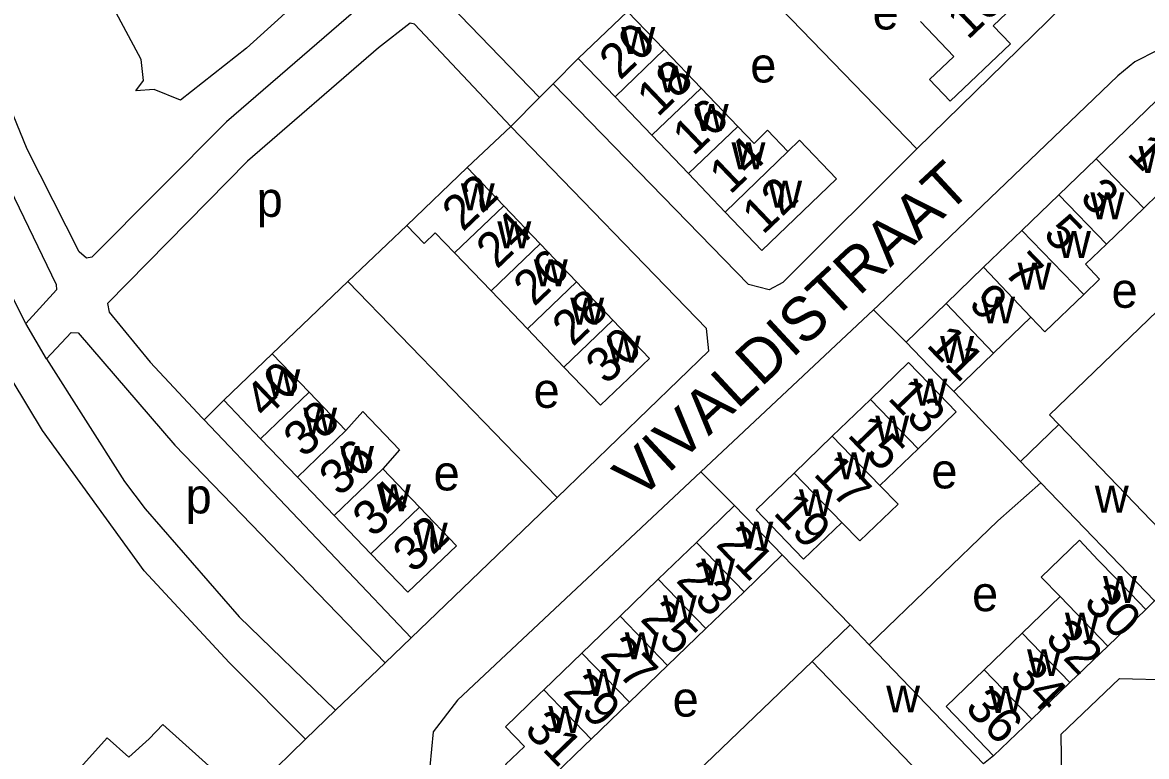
# Model space of a CAD drawing. Extents: x 159045 to 160918, y 380454 to 382516.
# Drawn here: x 159441.1 to 159569.2, y 382130.8 to 382214.4 of the extents above; entities that cross this region are included whole.
import ezdxf

# ---------------------------------------------------------------- set-up
doc = ezdxf.new("R2010")
doc.units = 0
for name, color, linetype in [('BLT_Basislijn', 7, 'Continuous'), ('BLT_Bebouwing', 7, 'Continuous'), ('BLT_Centroide', 7, 'Continuous'), ('BLT_Huisnummer', 7, 'Continuous'), ('BLT_Huisnummer_ tussenligend', 7, 'Continuous'), ('BLT_Onderverdeling_panden', 7, 'Continuous'), ('BLT_Straatnaam', 7, 'Continuous')]:
    doc.layers.add(name, color=color, linetype=linetype)

msp = doc.modelspace()

# ---------------------------------------------------------------- linework, layer by layer
at = {"layer": 'BLT_Basislijn'}
for p, q in [((159519.2, 382224.62), (159542.99, 382200.02)), ((159542.99, 382200.02), (159559.61, 382216.24)), ((159501.55, 382207.43), (159504.42, 382210.3)), ((159499.99, 382205.88), (159501.55, 382207.43)), ((159484.86, 382191.28), (159478.16, 382184.9)), ((159478.16, 382184.9), (159469.54, 382176.68)), ((159502.02, 382160.29), (159478.16, 382184.9)), ((159538.07, 382181.68), (159518.37, 382163.2)), ((159538.07, 382181.68), (159541.79, 382178)), ((159443.82, 382176.11), (159441.46, 382180.13)), ((159554.81, 382164.4), (159547.21, 382172.38)), ((159464, 382171.37), (159461.77, 382169.15)), ((159461.77, 382169.15), (159485.36, 382144.3)), ((159518.37, 382163.2), (159522.24, 382159.37)), ((159502.02, 382160.29), (159485.36, 382144.3)), ((159527.66, 382153.76), (159535.4, 382145.78)), ((159569.11, 382147.54), (159570.08, 382148.52)), ((159482.42, 382141.46), (159485.36, 382144.3)), ((159482.42, 382141.46), (159476.73, 382136.06)), ((159566.09, 382139.67), (159559.41, 382133.29)), ((159566.09, 382139.67), (159573.25, 382139.51)), ((159473.33, 382132.75), (159476.73, 382136.06)), ((159559.41, 382133.29), (159559.51, 382128.24)), ((159473.33, 382132.75), (159466.42, 382126.03)), ((159551.76, 382130.85), (159550.62, 382129.96))]:
    msp.add_line(p, q, dxfattribs=at)
for points in [[(159517.65, 382260.05), (159525, 382252.54), (159525, 382252.12), (159503.6, 382236.13), (159486.59, 382222.34), (159464.32, 382203.08), (159448.99, 382187.66), (159448.36, 382187.58), (159447.53, 382188.28), (159441.59, 382199.97), (159437.61, 382209.67), (159435.01, 382217.76), (159434.58, 382220.18)], [(159536.14, 382240.98), (159529.14, 382248.24), (159528.15, 382248.4), (159507.61, 382233.16), (159488.65, 382217.93), (159488.7, 382217.55), (159499.99, 382205.88)], [(159441.46, 382180.13), (159434.11, 382194.56), (159428.39, 382210.3), (159428.23, 382213.48), (159431.06, 382217.46)], [(159431.06, 382217.46), (159432.01, 382215.41), (159436.97, 382200.92), (159444.92, 382184.55), (159444.96, 382183.94), (159441.46, 382180.13)], [(159496.73, 382202.56), (159485.73, 382214.21), (159485.25, 382214.33), (159481.64, 382211.54), (159466.7, 382198.63), (159450.76, 382182.41), (159450.94, 382181.42), (159455.61, 382175.73), (159461.54, 382169.38), (159461.77, 382169.15)], [(159585.78, 382196.34), (159575.05, 382207.8), (159571.1, 382211.15), (159570.39, 382211.21), (159567.84, 382209.92), (159565.93, 382208.33), (159538.58, 382182.17), (159538.07, 382181.68)], [(159542.99, 382200.02), (159527.74, 382184.78), (159526.18, 382183.96), (159523.8, 382184.57), (159501.55, 382207.43)], [(159499.99, 382205.88), (159496.73, 382202.56)], [(159496.73, 382202.56), (159491.75, 382197.88)], [(159502.02, 382160.29), (159519.31, 382176.99), (159519.02, 382179.54), (159496.73, 382202.56)], [(159559.18, 382168.61), (159558.13, 382169.71), (159585.78, 382196.34)], [(159443.82, 382176.11), (159446.61, 382179.09), (159447.42, 382179.06), (159458.44, 382166.27), (159482.42, 382141.46)], [(159443.82, 382176.11), (159452.71, 382162.12), (159455.04, 382159.01), (159465.76, 382146.7), (159476.73, 382136.06)], [(159473.33, 382132.75), (159464.63, 382141.49), (159454.94, 382151.94), (159443.35, 382167.93), (159439.91, 382173.65)], [(159518.37, 382163.2), (159490.66, 382137.2), (159487.86, 382133.59), (159487.51, 382129.65), (159487.74, 382128.59), (159489.07, 382126.36), (159502, 382113.74), (159531.07, 382141.61)], [(159537.57, 382143.52), (159552.23, 382157.64), (159557.15, 382161.97)], [(159466.42, 382126.03), (159457.06, 382134.43), (159455.49, 382132.78), (159453.19, 382130.71)]]:
    msp.add_lwpolyline(points, dxfattribs=at)
msp.add_lwpolyline([(159453.98, 382206.64), (159454.86, 382207.8), (159454.6, 382210.19), (159448.04, 382222.49), (159448, 382224.49), (159449.85, 382226.22), (159465.69, 382235.43), (159489.75, 382245.54), (159491.47, 382245.75), (159494.14, 382245.06), (159496.13, 382243.28), (159498.77, 382240.1), (159498.17, 382238.88), (159482.58, 382225.98), (159466.59, 382211.48), (159459.07, 382205.58), (159456.07, 382206.77)], close=True, dxfattribs=at)
at = {"layer": 'BLT_Bebouwing'}
for p, q in [((159504.42, 382210.3), (159510.04, 382215.68)), ((159510.04, 382215.68), (159514.22, 382211.32)), ((159514.22, 382211.32), (159518.41, 382206.94)), ((159508.61, 382205.93), (159504.42, 382210.3)), ((159518.41, 382206.94), (159522.6, 382202.57)), ((159512.79, 382201.56), (159508.61, 382205.93)), ((159516.98, 382197.19), (159512.79, 382201.56)), ((159559.18, 382194.78), (159563.45, 382198.89)), ((159484.86, 382191.28), (159491.75, 382197.88)), ((159491.75, 382197.88), (159495.92, 382193.54)), ((159521.17, 382192.82), (159516.98, 382197.19)), ((159554.99, 382190.73), (159559.18, 382194.78)), ((159495.92, 382193.54), (159500.08, 382189.2)), ((159568.87, 382193.27), (159564.61, 382189.16)), ((159550.62, 382186.52), (159554.99, 382190.73)), ((159500.08, 382189.2), (159504.22, 382184.85)), ((159494.47, 382183.83), (159490.31, 382188.17)), ((159546.33, 382182.38), (159550.62, 382186.52)), ((159504.22, 382184.85), (159508.37, 382180.5)), ((159498.63, 382179.5), (159494.47, 382183.83)), ((159541.79, 382178), (159546.33, 382182.38)), ((159556, 382180.85), (159551.75, 382176.75)), ((159551.75, 382176.75), (159547.21, 382172.38)), ((159464, 382171.37), (159469.54, 382176.68)), ((159469.54, 382176.68), (159473.73, 382172.3)), ((159473.73, 382172.3), (159477.93, 382167.93)), ((159468.2, 382166.99), (159464, 382171.37)), ((159537.72, 382171.47), (159533.37, 382167.27)), ((159472.4, 382162.62), (159468.2, 382166.99)), ((159533.37, 382167.27), (159529.02, 382163.08)), ((159543.15, 382165.84), (159538.8, 382161.65)), ((159554.81, 382164.4), (159557.15, 382161.97)), ((159482.13, 382163.55), (159486.33, 382159.18)), ((159476.6, 382158.24), (159472.4, 382162.62)), ((159557.15, 382161.97), (159570.08, 382148.52)), ((159517.89, 382155.17), (159522.24, 382159.37)), ((159480.79, 382153.86), (159476.6, 382158.24)), ((159513.54, 382150.97), (159517.89, 382155.17)), ((159523.31, 382149.56), (159527.66, 382153.76)), ((159509.18, 382146.77), (159513.54, 382150.97)), ((159518.95, 382145.36), (159523.31, 382149.56)), ((159559.35, 382149), (159555.02, 382144.83)), ((159569.11, 382147.54), (159564.77, 382143.37)), ((159504.83, 382142.57), (159509.18, 382146.77)), ((159514.6, 382141.16), (159518.95, 382145.36)), ((159531.07, 382141.61), (159535.4, 382145.78)), ((159535.4, 382145.78), (159537.57, 382143.52)), ((159555.02, 382144.83), (159550.68, 382140.66)), ((159537.57, 382143.52), (159550.62, 382129.96)), ((159500.48, 382138.37), (159504.83, 382142.57)), ((159564.77, 382143.37), (159560.43, 382139.2)), ((159510.24, 382136.96), (159514.6, 382141.16)), ((159546.29, 382125.8), (159531.07, 382141.61)), ((159560.43, 382139.2), (159556.1, 382135.02)), ((159505.89, 382132.76), (159510.24, 382136.96)), ((159556.1, 382135.02), (159551.76, 382130.85))]:
    msp.add_line(p, q, dxfattribs=at)
for points in [[(159549.04, 382219.85), (159553.21, 382215.47), (159551.71, 382214.04), (159553.67, 382211.98), (159546.81, 382205.44), (159544.45, 382207.92), (159547.21, 382210.55), (159543.44, 382214.51)], [(159563.45, 382198.89), (159570.32, 382205.52), (159575.74, 382199.9), (159572.15, 382196.43), (159568.87, 382193.27)], [(159522.6, 382202.57), (159524.45, 382200.64), (159526, 382202.13), (159528.3, 382199.73)], [(159528.3, 382199.73), (159529.64, 382201), (159533.86, 382196.59), (159530.97, 382193.83), (159525.35, 382188.45), (159521.17, 382192.82)], [(159490.31, 382188.17), (159488.12, 382190.45), (159486.84, 382189.22), (159484.86, 382191.28)], [(159564.61, 382189.16), (159562.22, 382186.86), (159563.84, 382185.18), (159562.03, 382183.43)], [(159562.03, 382183.43), (159557.6, 382179.16), (159556, 382180.85)], [(159502.78, 382175.15), (159500, 382178.07), (159498.63, 382179.5)], [(159508.37, 382180.5), (159512.54, 382176.13), (159506.93, 382170.8), (159502.78, 382175.15)], [(159547.21, 382172.38), (159545.26, 382174.4), (159541.79, 382178)], [(159543.15, 382165.84), (159547.5, 382170.04), (159545.54, 382172.06), (159542.07, 382175.66), (159537.72, 382171.47)], [(159477.93, 382167.93), (159479.86, 382170.08), (159484.05, 382165.71), (159482.13, 382163.55)], [(159559.18, 382168.61), (159554.81, 382164.4)], [(159570.08, 382148.52), (159574.46, 382152.74), (159559.18, 382168.61)], [(159529.02, 382163.08), (159524.68, 382158.88), (159528.15, 382155.28), (159530.1, 382153.25), (159534.45, 382157.45)], [(159538.8, 382161.65), (159540.86, 382159.55), (159536.51, 382155.35), (159534.45, 382157.45)], [(159486.33, 382159.18), (159490.53, 382154.8), (159484.99, 382149.49), (159480.79, 382153.86)], [(159522.24, 382159.37), (159525.72, 382155.77), (159527.66, 382153.76)], [(159569.11, 382147.54), (159565.64, 382151.14), (159563.69, 382153.17), (159561.53, 382155.42), (159557.17, 382151.23), (159559.35, 382149)], [(159550.68, 382140.66), (159546.34, 382136.48), (159548.29, 382134.45), (159551.76, 382130.85)], [(159500.48, 382138.37), (159500, 382137.91), (159496.12, 382134.17), (159498.27, 382131.94), (159496.11, 382129.86), (159500.52, 382125.29), (159502.68, 382127.37), (159501.53, 382128.56), (159505.13, 382132.03), (159505.89, 382132.76)], [(159445.62, 382122.3), (159447.79, 382124.69), (159445.33, 382126.9), (159450.73, 382132.92), (159453.19, 382130.71)]]:
    msp.add_lwpolyline(points, dxfattribs=at)
at = {"layer": 'BLT_Onderverdeling_panden'}
for p, q in [((159508.61, 382205.93), (159514.22, 382211.32)), ((159512.79, 382201.56), (159518.41, 382206.94)), ((159516.98, 382197.19), (159522.6, 382202.57)), ((159521.17, 382192.82), (159528.3, 382199.73)), ((159568.87, 382193.27), (159563.45, 382198.89)), ((159564.61, 382189.16), (159559.18, 382194.78)), ((159490.31, 382188.17), (159495.92, 382193.54)), ((159562.03, 382183.43), (159554.99, 382190.73)), ((159494.47, 382183.83), (159500.08, 382189.2)), ((159556, 382180.85), (159550.62, 382186.52)), ((159498.63, 382179.5), (159504.22, 382184.85)), ((159551.75, 382176.75), (159546.33, 382182.38)), ((159502.78, 382175.15), (159508.37, 382180.5)), ((159468.2, 382166.99), (159473.73, 382172.3)), ((159543.15, 382165.84), (159537.72, 382171.47)), ((159472.4, 382162.62), (159477.93, 382167.93)), ((159538.8, 382161.65), (159533.37, 382167.27)), ((159476.6, 382158.24), (159482.13, 382163.55)), ((159534.45, 382157.45), (159529.02, 382163.08)), ((159480.79, 382153.86), (159486.33, 382159.18)), ((159523.31, 382149.56), (159517.89, 382155.17)), ((159518.95, 382145.36), (159513.54, 382150.97)), ((159564.77, 382143.37), (159559.35, 382149)), ((159514.6, 382141.16), (159509.18, 382146.77)), ((159560.43, 382139.2), (159555.02, 382144.83)), ((159510.24, 382136.96), (159504.83, 382142.57)), ((159556.1, 382135.02), (159550.68, 382140.66)), ((159505.89, 382132.76), (159500.48, 382138.37))]:
    msp.add_line(p, q, dxfattribs=at)

# ---------------------------------------------------------------- texts
at = {"layer": 'BLT_Centroide'}
for s, p in [('e', (159537.96, 382213.62)), ('w', (159509.32, 382210.81)), ('e', (159524.02, 382207.58)), ('w', (159513.52, 382206.44)), ('w', (159517.69, 382202.06)), ('w', (159521.88, 382197.69)), ('w', (159568.28, 382197.26)), ('w', (159491.03, 382193.03)), ('w', (159526.06, 382193.31)), ('p', (159467.76, 382192.27)), ('w', (159562.79, 382191.98)), ('w', (159495.19, 382188.69)), ('w', (159558.98, 382187.57)), ('w', (159499.35, 382184.34)), ('w', (159554.49, 382183.98)), ('e', (159565.2, 382181.91)), ('w', (159550.34, 382180.12)), ('w', (159503.5, 382180)), ('w', (159507.67, 382175.66)), ('w', (159545.66, 382175.62)), ('w', (159468.87, 382171.84)), ('e', (159499.32, 382170.51)), ('w', (159542.61, 382170.75)), ('w', (159473.06, 382167.47)), ('w', (159538.27, 382166.56)), ('w', (159477.27, 382163.09)), ('w', (159533.91, 382162.36)), ('e', (159487.93, 382161.1)), ('e', (159544.66, 382161.33)), ('p', (159459.66, 382158.48)), ('w', (159481.46, 382158.72)), ('w', (159563.29, 382158.56)), ('w', (159529.56, 382158.17)), ('w', (159522.78, 382154.47)), ('w', (159485.66, 382154.34)), ('w', (159518.42, 382150.27)), ('w', (159564.23, 382148.28)), ('e', (159549.3, 382147.34)), ('w', (159514.06, 382146.08)), ('w', (159559.89, 382144.09)), ('w', (159509.72, 382141.86)), ('w', (159555.56, 382139.94)), ('w', (159505.36, 382137.67)), ('e', (159515.17, 382135.33)), ('w', (159539.51, 382135.8)), ('w', (159551.22, 382135.75)), ('w', (159501, 382133.45))]:
    msp.add_text(s, height=4, dxfattribs=at).set_placement(p)
at = {"layer": 'BLT_Huisnummer'}
for s, rotation, p in [('10', 43.6171, (159548.81, 382212.34)), ('20', 43.7709, (159509.18, 382207.74)), ('16', 43.7654, (159517.52, 382199.11)), ('1', 313.968, (159566.84, 382199.39)), ('22', 43.7485, (159491.26, 382190.48)), ('12', 43.7658, (159525.46, 382190.14)), ('5', 313.968, (159557.27, 382190.19)), ('26', 43.7576, (159499.39, 382181.96)), ('9', 313.968, (159548.76, 382182.29)), ('30', 43.5443, (159507.62, 382173.04)), ('40', 43.8225, (159468.76, 382169.14)), ('13', 313.9686, (159539.58, 382171.54)), ('36', 43.8222, (159477.25, 382160.29)), ('17', 313.9686, (159531.1, 382162.9)), ('32', 43.8119, (159485.65, 382151.56)), ('21', 313.9654, (159519.98, 382154.86)), ('30', 313.8907, (159561.89, 382148.2)), ('25', 313.9707, (159511.37, 382146.35)), ('36', 313.8778, (159548.37, 382136.23)), ('31', 313.9774, (159498.14, 382133.7))]:
    msp.add_text(s, height=4, rotation=rotation, dxfattribs=at).set_placement(p)
at = {"layer": 'BLT_Huisnummer_ tussenligend'}
for s, rotation, p in [('18', 43.7654, (159513.46, 382203.53)), ('14', 43.7658, (159521.72, 382194.71)), ('3', 313.968, (159561.44, 382194.34)), ('24', 43.7485, (159495.15, 382186.23)), ('7', 313.968, (159552.78, 382185.9)), ('28', 43.7576, (159503.8, 382177.38)), ('11', 313.968, (159543.97, 382177.59)), ('38', 43.8222, (159473.18, 382164.71)), ('15', 313.9686, (159534.97, 382167.33)), ('34', 43.8119, (159481.06, 382155.62)), ('19', 313.9686, (159526.52, 382158.48)), ('23', 313.9654, (159515.43, 382150.77)), ('32', 313.8907, (159557.49, 382144.11)), ('27', 313.9707, (159506.78, 382142.28)), ('34', 313.8907, (159553.41, 382139.88)), ('29', 313.9707, (159502.55, 382138.03))]:
    msp.add_text(s, height=4, rotation=rotation, dxfattribs=at).set_placement(p)
at = {"layer": 'BLT_Straatnaam'}
msp.add_text('VIVALDISTRAAT', height=5, rotation=42.8952, dxfattribs=at).set_placement((159511.37, 382159.89))

doc.saveas('drawing.dxf')
